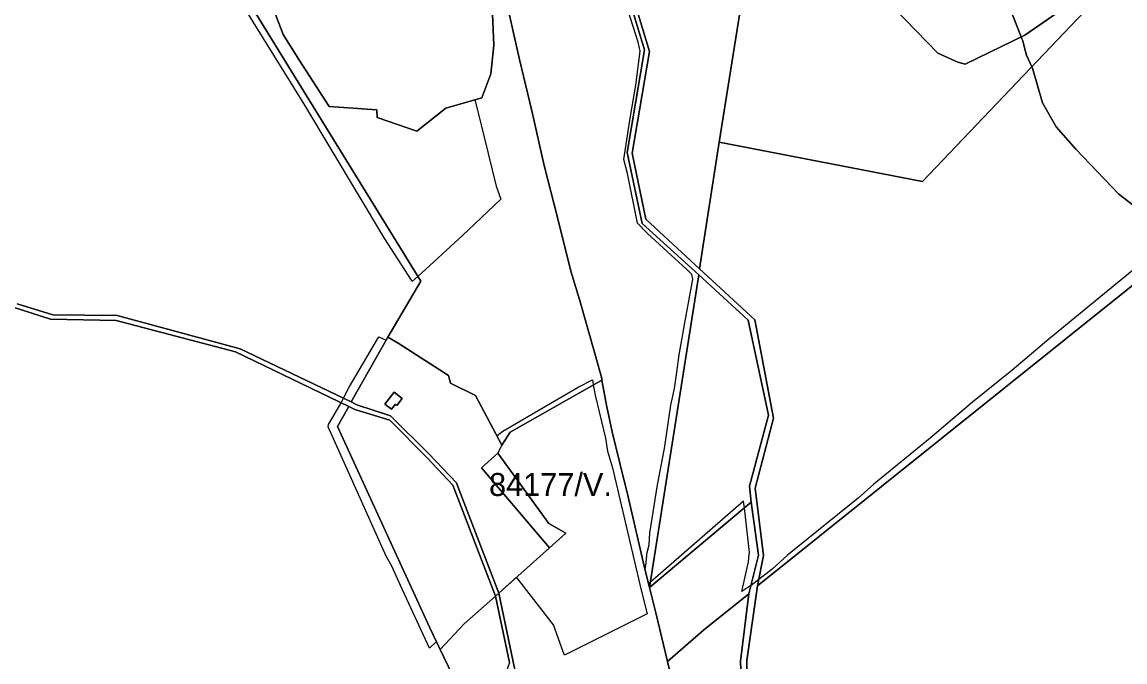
# Model space of a CAD drawing. Extents: x -477304 to -465429, y -1159113 to -1149210.
# Drawn here: x -470878 to -470157, y -1157993 to -1157575 of the extents above; entities that cross this region are included whole.
import ezdxf

# ---------------------------------------------------------------- set-up
doc = ezdxf.new("R2010")
doc.units = 0
for name, color, linetype in [('BPEJ_s', 7, 'Continuous'), ('ostatni_s', 7, 'Continuous'), ('PUPFL_s', 7, 'Continuous'), ('trav_porost_s', 7, 'Continuous')]:
    doc.layers.add(name, color=color, linetype=linetype)

msp = doc.modelspace()

# ---------------------------------------------------------------- linework, layer by layer
at = {"layer": 'BPEJ_s'}
for points in [[(-470571.26, -1157548.95), (-470569.65, -1157589.72), (-470571.64, -1157608.47), (-470577.46, -1157624.19), (-470581.97, -1157625.47), (-470578.62, -1157639.26), (-470568.09, -1157681.77), (-470565.11, -1157690.28), (-470590.21, -1157714.31), (-470619.3, -1157740.79), (-470622.86, -1157744.04), (-470623.39, -1157743.23), (-470640.82, -1157716.22), (-470693.14, -1157629.02), (-470740.36, -1157552.46)], [(-470571.26, -1157548.95), (-470569.65, -1157589.72), (-470571.64, -1157608.47), (-470577.46, -1157624.19), (-470581.97, -1157625.47), (-470578.62, -1157639.26), (-470568.09, -1157681.77), (-470565.11, -1157690.28), (-470590.21, -1157714.31), (-470619.3, -1157740.79), (-470622.86, -1157744.04), (-470623.39, -1157743.23), (-470640.82, -1157716.22), (-470693.14, -1157629.02), (-470740.36, -1157552.46)], [(-470256.73, -1157822.99), (-470284.38, -1157846.59), (-470321.38, -1157876.58), (-470331.59, -1157885.73), (-470377.74, -1157922.95), (-470387.74, -1157932.09), (-470396.53, -1157938.81), (-470401.53, -1157942.63), (-470402.2, -1157943.15), (-470407.45, -1157946.66), (-470403.26, -1157927.2), (-470402.97, -1157924.42), (-470402.63, -1157921.24), (-470405.89, -1157891.89), (-470406.03, -1157890.62), (-470406.36, -1157887.63), (-470467.28, -1157940.48), (-470468.45, -1157941.5), (-470469.82, -1157935.97), (-470470.74, -1157932.27), (-470470.26, -1157929.75), (-470469.41, -1157921.24), (-470468.13, -1157916.14), (-470467.7, -1157908.48), (-470462.6, -1157877.01), (-470458.14, -1157853.19), (-470453.88, -1157824.9), (-470451.54, -1157814.05), (-470450.11, -1157803.42), (-470448.57, -1157791.94), (-470444.79, -1157771.09), (-470439.63, -1157742.6), (-470440.27, -1157739.62), (-470443.46, -1157736.21), (-470469.19, -1157712.82), (-470475.79, -1157706.01), (-470482.17, -1157673.69), (-470484.72, -1157664.33), (-470480.7, -1157638.81), (-470476.85, -1157615.84), (-470474.08, -1157593.72), (-470475.36, -1157587.77), (-470481.74, -1157567.35)], [(-470476.85, -1157615.84), (-470474.08, -1157593.72), (-470475.36, -1157587.77), (-470481.74, -1157567.35)], [(-470148.17, -1157697.12), (-470161.24, -1157687.09), (-470189.31, -1157657.74), (-470202.07, -1157643.06), (-470211, -1157627.32), (-470217.6, -1157604.78), (-470218.04, -1157603.8), (-470221.42, -1157596.27), (-470222.95, -1157590.68), (-470223.98, -1157586.92), (-470224.49, -1157585.64), (-470224.97, -1157584.41), (-470232.27, -1157566.07)], [(-470232.27, -1157566.07), (-470224.97, -1157584.41), (-470224.49, -1157585.64), (-470223.98, -1157586.92), (-470222.95, -1157590.68), (-470221.42, -1157596.27), (-470218.04, -1157603.8), (-470217.6, -1157604.78), (-470211, -1157627.32), (-470202.07, -1157643.06), (-470189.31, -1157657.74), (-470161.24, -1157687.09), (-470148.17, -1157697.12)], [(-470131.67, -1157720.26), (-470206.96, -1157781.73), (-470231, -1157802.36), (-470256.73, -1157822.99), (-470284.38, -1157846.59), (-470321.38, -1157876.58), (-470331.59, -1157885.73), (-470377.74, -1157922.95), (-470387.74, -1157932.09), (-470396.53, -1157938.81), (-470401.53, -1157942.63), (-470402.2, -1157943.15), (-470407.45, -1157946.66), (-470403.26, -1157927.2), (-470402.97, -1157924.42), (-470402.63, -1157921.24), (-470405.89, -1157891.89), (-470406.03, -1157890.62), (-470406.36, -1157887.63), (-470467.28, -1157940.48), (-470468.45, -1157941.5), (-470469.82, -1157935.97), (-470470.74, -1157932.27), (-470470.26, -1157929.75), (-470469.41, -1157921.24), (-470468.13, -1157916.14), (-470467.7, -1157908.48), (-470462.6, -1157877.01), (-470458.14, -1157853.19), (-470453.88, -1157824.9), (-470451.54, -1157814.05), (-470450.11, -1157803.42), (-470448.57, -1157791.94), (-470444.79, -1157771.09), (-470439.63, -1157742.6), (-470440.27, -1157739.62), (-470443.46, -1157736.21), (-470469.19, -1157712.82), (-470475.79, -1157706.01), (-470482.17, -1157673.69), (-470484.72, -1157664.33), (-470480.7, -1157638.81), (-470476.85, -1157615.84)], [(-470131.67, -1157720.26), (-470206.96, -1157781.73), (-470231, -1157802.36), (-470256.73, -1157822.99)], [(-470636.36, -1157930.18), (-470639.98, -1157923.58), (-470677.83, -1157839.15), (-470677.62, -1157837.45), (-470669.54, -1157823.84), (-470669.37, -1157823.51), (-470667.85, -1157820.46), (-470664.22, -1157813.2), (-470646.05, -1157782.36), (-470644.79, -1157780.22), (-470640.06, -1157782.56), (-470638.9, -1157780.51), (-470632.15, -1157784.5), (-470599.24, -1157805.5), (-470597.89, -1157810.47), (-470581.48, -1157818.55), (-470567.55, -1157845.03), (-470566.39, -1157843.83), (-470563.62, -1157841.92), (-470537.98, -1157826.93), (-470514.5, -1157813.2), (-470505.19, -1157808.43), (-470504.95, -1157809.8), (-470504.61, -1157811.73), (-470504.03, -1157814.98), (-470503.43, -1157818.31), (-470496.63, -1157846.38), (-470495.35, -1157854.89), (-470492.16, -1157865.95), (-470473.35, -1157945.75), (-470469.38, -1157961.32), (-470523.5, -1157988.27), (-470524.28, -1157986.11), (-470530.66, -1157968.46), (-470554.77, -1157937.36), (-470566.33, -1157947.76), (-470568.53, -1157949.65), (-470589.04, -1157967.75), (-470604.59, -1157984.62), (-470607.14, -1157979.28), (-470611.55, -1157983.59), (-470630.53, -1157942.73), (-470636.36, -1157930.18)]]:
    msp.add_lwpolyline(points, dxfattribs=at)
msp.add_lwpolyline([(-470644.79, -1157780.22), (-470640.06, -1157782.56), (-470638.9, -1157780.51), (-470632.15, -1157784.5), (-470599.24, -1157805.5), (-470597.89, -1157810.47), (-470581.48, -1157818.55), (-470567.55, -1157845.03), (-470566.39, -1157843.83), (-470563.62, -1157841.92), (-470537.98, -1157826.93), (-470514.5, -1157813.2), (-470505.19, -1157808.43), (-470504.95, -1157809.8), (-470504.61, -1157811.73), (-470504.03, -1157814.98), (-470503.43, -1157818.31), (-470496.63, -1157846.38), (-470495.35, -1157854.89), (-470492.16, -1157865.95), (-470473.35, -1157945.75), (-470469.38, -1157961.32), (-470523.5, -1157988.27), (-470524.28, -1157986.11), (-470530.66, -1157968.46), (-470554.77, -1157937.36), (-470566.33, -1157947.76), (-470568.53, -1157949.65), (-470589.04, -1157967.75), (-470604.59, -1157984.62), (-470607.14, -1157979.28), (-470611.55, -1157983.59), (-470630.53, -1157942.73), (-470636.36, -1157930.18), (-470639.98, -1157923.58), (-470677.83, -1157839.15), (-470677.62, -1157837.45), (-470669.54, -1157823.84), (-470669.37, -1157823.51), (-470667.85, -1157820.46), (-470664.22, -1157813.2), (-470646.05, -1157782.36)], close=True, dxfattribs=at)
at = {"layer": 'ostatni_s'}
for points in [[(-470493.17, -1157510.22), (-470467.8, -1157593.84), (-470479.19, -1157660.29), (-470470.19, -1157703.49), (-470435.1, -1157735.94), (-470399.11, -1157769.22), (-470386.81, -1157833.34), (-470398.91, -1157879.13), (-470393.35, -1157923.11), (-470397.36, -1157942.93), (-470404.35, -1157991.63), (-470403.09, -1158045.71)], [(-470406.13, -1158048.66), (-470408.4, -1157992.22), (-470402.86, -1157948.08), (-470396.71, -1157922.98), (-470401.5, -1157888.2), (-470402.54, -1157877.77), (-470390.11, -1157831.46), (-470403.45, -1157769.42), (-470435.69, -1157739.82), (-470472.59, -1157706.14), (-470482.49, -1157659.77), (-470471.1, -1157592.86), (-470495.79, -1157511.61)], [(-470559.37, -1157993.05), (-470568.53, -1157949.65), (-470596.35, -1157877.23), (-470613.01, -1157859.63), (-470637.64, -1157834.8), (-470660.38, -1157827.8), (-470664.43, -1157825.9), (-470738.38, -1157790.19), (-470816.34, -1157769.64), (-470859.25, -1157768.72), (-470883.78, -1157760.98)], [(-470881.12, -1157758.63), (-470857.89, -1157765.99), (-470815.7, -1157766.33), (-470735.39, -1157788.14), (-470662.85, -1157822.85), (-470659.06, -1157824.68), (-470637.2, -1157831.92), (-470612.13, -1157856.82), (-470593.99, -1157875.72), (-470592.43, -1157879.79), (-470566.33, -1157947.76), (-470556.03, -1157996.81)]]:
    msp.add_lwpolyline(points, dxfattribs=at)
msp.add_lwpolyline([(-470640.74, -1157824.23), (-470634.74, -1157816.47), (-470629.46, -1157820.56), (-470632.96, -1157825.08), (-470633.91, -1157824.34), (-470636.42, -1157827.58)], close=True, dxfattribs=at)
at = {"layer": 'PUPFL_s'}
for points in [[(-471321.41, -1157465), (-471247.87, -1157499.9), (-471193.2, -1157515.42), (-471172.98, -1157554.98), (-471172.53, -1157555.85), (-471135.64, -1157597.27), (-471105.21, -1157616.67), (-471074.4, -1157624.86), (-471034.88, -1157632.77), (-471013.79, -1157643.21), (-470954.43, -1157688.91), (-470924.46, -1157711.56), (-470899.71, -1157748.42), (-470883.78, -1157760.98), (-470859.25, -1157768.72), (-470816.34, -1157769.64), (-470738.38, -1157790.19), (-470664.43, -1157825.9), (-470671.83, -1157838.77), (-470611.42, -1157970.34), (-470604.59, -1157984.62), (-470577.98, -1158040.28)], [(-470888.77, -1157526.84), (-470873.56, -1157525.61), (-470855.26, -1157516.81), (-470831.39, -1157491.55), (-470815.69, -1157485.69), (-470796.29, -1157486.95), (-470744.24, -1157541.08), (-470733.12, -1157555.79), (-470617.41, -1157743.87), (-470638.9, -1157780.51), (-470662.85, -1157822.85), (-470735.39, -1157788.14), (-470815.7, -1157766.33), (-470857.89, -1157765.99), (-470881.12, -1157758.63)], [(-470406.36, -1157553.49), (-470422.41, -1157653.03), (-470435.1, -1157735.94), (-470470.19, -1157703.49), (-470479.19, -1157660.29), (-470467.8, -1157593.84), (-470493.17, -1157510.22)], [(-470495.79, -1157511.61), (-470471.1, -1157592.86), (-470482.49, -1157659.77), (-470472.59, -1157706.14), (-470435.69, -1157739.82), (-470467.83, -1157943.98), (-470467.87, -1157943.81), (-470468.21, -1157942.45), (-470471.3, -1157930.03), (-470481.98, -1157883.89), (-470487.17, -1157862.84), (-470492.21, -1157842.38), (-470495.9, -1157824.87), (-470498.93, -1157808.51), (-470499.11, -1157807.54), (-470503.67, -1157791.09), (-470513.62, -1157756), (-470519.18, -1157737.38), (-470528.24, -1157701.39), (-470536.73, -1157668.32), (-470544.67, -1157632.7), (-470552.91, -1157599.16), (-470556.95, -1157580.86), (-470562.83, -1157554.49)], [(-470562.83, -1157554.49), (-470556.95, -1157580.86), (-470552.91, -1157599.16), (-470544.67, -1157632.7), (-470536.73, -1157668.32), (-470528.24, -1157701.39), (-470519.18, -1157737.38), (-470513.62, -1157756), (-470503.67, -1157791.09), (-470499.11, -1157807.54), (-470498.93, -1157808.51), (-470558.95, -1157842.52), (-470564.43, -1157850.96), (-470581.48, -1157818.55), (-470597.89, -1157810.47), (-470599.24, -1157805.5), (-470632.15, -1157784.5), (-470638.9, -1157780.51), (-470617.41, -1157743.87), (-470733.12, -1157555.79)], [(-470714.65, -1157563.47), (-470707.23, -1157582.69), (-470696.61, -1157599.68), (-470677.11, -1157629.87), (-470646.13, -1157632.05), (-470645.81, -1157637.07), (-470619.81, -1157645.92), (-470601.07, -1157630.87), (-470577.46, -1157624.19), (-470571.64, -1157608.47), (-470569.65, -1157589.72), (-470571.26, -1157548.95)], [(-470078.41, -1158820.73), (-470257.15, -1158848.93), (-470272.61, -1158754.31), (-470276.33, -1158733.34), (-470280.8, -1158710.29), (-470284.69, -1158701.09), (-470290.32, -1158667.6), (-470297.12, -1158595.39), (-470303.98, -1158531.66), (-470313.56, -1158465.47), (-470315.31, -1158415.08), (-470321.2, -1158362.1), (-470352.34, -1158290.86), (-470369.23, -1158247.07), (-470385.09, -1158219.48), (-470398.95, -1158160.87), (-470415.65, -1158111.06), (-470405.49, -1158078.61), (-470403.09, -1158045.71), (-470404.35, -1157991.63), (-470397.36, -1157942.93), (-469953.75, -1157587.77)]]:
    msp.add_lwpolyline(points, dxfattribs=at)
for points in [[(-470130.85, -1157512.25), (-470289.38, -1157678.71), (-470422.41, -1157653.03), (-470406.36, -1157553.49), (-470392.06, -1157553.09), (-470345.49, -1157559.87), (-470313.95, -1157564.6), (-470308.06, -1157565.48), (-470279.47, -1157594.97), (-470266.49, -1157600.91), (-470261.66, -1157602.07), (-470222.69, -1157583.31), (-470195.23, -1157564.3), (-470183.09, -1157539.85), (-470191.68, -1157498.66), (-470188.22, -1157489.76), (-470176.26, -1157498.68), (-470170.27, -1157500.63), (-470146.88, -1157507.34), (-470132.05, -1157511.33)], [(-469953.75, -1157587.77), (-470397.36, -1157942.93), (-470393.35, -1157923.11), (-470398.91, -1157879.13), (-470386.81, -1157833.34), (-470399.11, -1157769.22), (-470435.1, -1157735.94), (-470422.41, -1157653.03), (-470289.38, -1157678.71), (-470130.85, -1157512.25), (-470093.8, -1157540.55), (-470069.07, -1157561.73), (-470055.43, -1157577.66), (-470017.66, -1157584.37), (-469968.17, -1157586.89)], [(-470467.83, -1157943.98), (-470435.69, -1157739.82), (-470403.45, -1157769.42), (-470390.11, -1157831.46), (-470402.54, -1157877.77), (-470401.5, -1157888.2)], [(-470558.95, -1157842.52), (-470498.93, -1157808.51), (-470495.9, -1157824.87), (-470492.21, -1157842.38), (-470487.17, -1157862.84), (-470481.98, -1157883.89), (-470471.3, -1157930.03), (-470468.21, -1157942.45), (-470467.87, -1157943.81), (-470467.83, -1157943.98), (-470463.7, -1157960.6), (-470456.14, -1157992.28), (-470446.8, -1158031.45), (-470430.79, -1158095.07), (-470454.41, -1158078.12), (-470477.12, -1158066.13), (-470533.93, -1158038.27), (-470556.03, -1157996.81), (-470566.33, -1157947.76), (-470533.32, -1157918.07), (-470522.57, -1157908.58), (-470533.57, -1157902.29), (-470566.95, -1157856.19), (-470564.43, -1157850.96)], [(-470577.59, -1157865.93), (-470566.95, -1157856.19), (-470533.57, -1157902.29), (-470522.57, -1157908.58), (-470533.32, -1157918.07)], [(-470396.71, -1157922.98), (-470402.86, -1157948.08), (-470432.58, -1157971.85), (-470456.14, -1157992.28), (-470463.7, -1157960.6), (-470467.83, -1157943.98), (-470401.5, -1157888.2)], [(-470577.98, -1158040.28), (-470604.59, -1157984.62), (-470589.04, -1157967.75), (-470568.53, -1157949.65), (-470559.37, -1157993.05), (-470576, -1158040.32)], [(-470456.14, -1157992.28), (-470432.58, -1157971.85), (-470402.86, -1157948.08), (-470408.4, -1157992.22), (-470406.13, -1158048.66), (-470409.37, -1158079.1), (-470419.92, -1158107.4), (-470430.79, -1158095.07), (-470446.8, -1158031.45)]]:
    msp.add_lwpolyline(points, close=True, dxfattribs=at)
at = {"layer": 'trav_porost_s'}
for points in [[(-470707.23, -1157582.69), (-470714.65, -1157563.47), (-470721.9, -1157549.78), (-470739.92, -1157502.99), (-470741.7, -1157496.4), (-470747.6, -1157485.71), (-470730.25, -1157477.23), (-470700.37, -1157468.28), (-470680.38, -1157457.72), (-470669.73, -1157450.45), (-470651.79, -1157431.55), (-470623.43, -1157442.33), (-470586.63, -1157455.18), (-470572.21, -1157543.49), (-470571.26, -1157548.95), (-470569.65, -1157589.72), (-470571.64, -1157608.47), (-470577.46, -1157624.19), (-470601.07, -1157630.87), (-470619.81, -1157645.92), (-470645.81, -1157637.07), (-470646.13, -1157632.05), (-470677.11, -1157629.87), (-470696.61, -1157599.68)], [(-470313.95, -1157564.6), (-470303.27, -1157552.56), (-470239.1, -1157480.24), (-470227.66, -1157528.45), (-470221.97, -1157536.2), (-470213.75, -1157537.01), (-470195.23, -1157564.3), (-470222.69, -1157583.31), (-470261.66, -1157602.07), (-470266.49, -1157600.91), (-470279.47, -1157594.97), (-470308.06, -1157565.48)], [(-470593.99, -1157875.72), (-470612.13, -1157856.82), (-470637.2, -1157831.92), (-470659.06, -1157824.68), (-470662.85, -1157822.85), (-470638.9, -1157780.51), (-470632.15, -1157784.5), (-470599.24, -1157805.5), (-470597.89, -1157810.47), (-470581.48, -1157818.55), (-470564.43, -1157850.96), (-470566.95, -1157856.19), (-470577.59, -1157865.93), (-470533.32, -1157918.07), (-470566.33, -1157947.76), (-470592.43, -1157879.79)], [(-470640.74, -1157824.23), (-470636.42, -1157827.58), (-470633.91, -1157824.34), (-470632.96, -1157825.08), (-470629.46, -1157820.56), (-470634.74, -1157816.47)], [(-470637.64, -1157834.8), (-470613.01, -1157859.63), (-470596.35, -1157877.23), (-470568.53, -1157949.65), (-470589.04, -1157967.75), (-470604.59, -1157984.62), (-470611.42, -1157970.34), (-470671.83, -1157838.77), (-470664.43, -1157825.9), (-470660.38, -1157827.8)]]:
    msp.add_lwpolyline(points, close=True, dxfattribs=at)

# ---------------------------------------------------------------- texts
at = {"layer": 'BPEJ_s'}
msp.add_text('84177/V.', height=15, dxfattribs=at).set_placement((-470572.73, -1157884.25))

doc.saveas('drawing.dxf')
